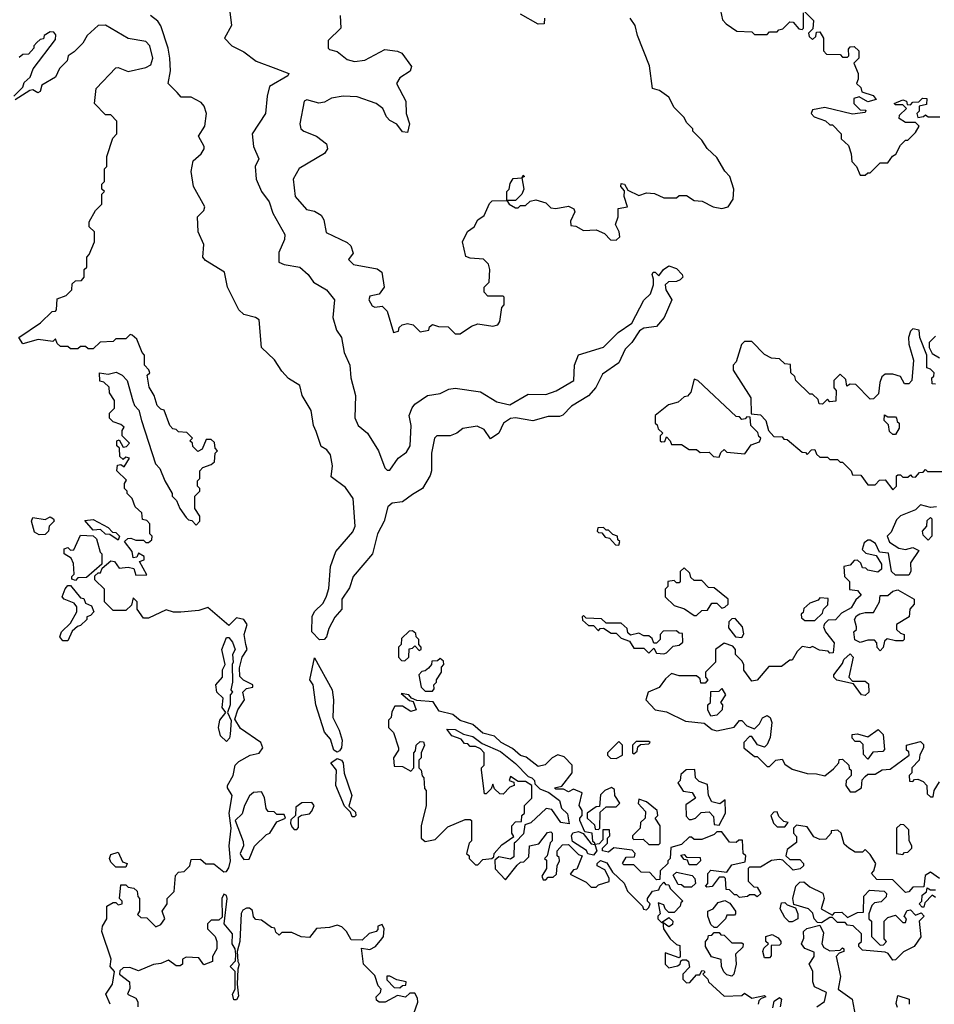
# Model space of a CAD drawing. Extents: x 2472589 to 2662339, y 701009 to 849030.
# Tile 368 of 406: x 2631533 to 2635170, y 746615 to 750528. Entities that reach past the tile are written whole.
import ezdxf

# ---------------------------------------------------------------- set-up
doc = ezdxf.new("R2010")
doc.units = 0

msp = doc.modelspace()

# ---------------------------------------------------------------- linework, layer by layer
at = {"layer": '0CON05XD'}
for points in [[(2632361.8, 750615), (2632375.7, 750505), (2632348, 750455), (2632376.2, 750425), (2632425, 750401.1), (2632473.6, 750363.6), (2632552, 750335), (2632603.3, 750315), (2632600, 750305), (2632526.8, 750263.2), (2632517.1, 750225), (2632511.2, 750155), (2632457.7, 750075), (2632463.1, 750025), (2632484.4, 749975), (2632469.5, 749945), (2632473.4, 749895), (2632494.6, 749845), (2632525.5, 749805), (2632539.5, 749759.5), (2632587.8, 749675), (2632586.7, 749655), (2632563.2, 749603.2), (2632564.2, 749565), (2632585, 749555.6), (2632647.5, 749545), (2632680.8, 749515), (2632701.9, 749485), (2632752.5, 749455), (2632785.5, 749415.5), (2632777.9, 749345), (2632793.2, 749295), (2632813.3, 749265), (2632823.3, 749205), (2632846.2, 749155), (2632849.6, 749105), (2632868.9, 749035), (2632866.3, 748946.3), (2632878.5, 748915), (2632915.5, 748885), (2632960.4, 748815), (2632985, 748747.5), (2632995, 748737.5), (2633005, 748737.5), (2633038, 748785), (2633071.1, 748808.9), (2633085.4, 748834.6), (2633089.7, 748915), (2633081.2, 748955), (2633093.9, 748986.1), (2633105, 749000), (2633155, 749034.3), (2633205, 749042.5), (2633240, 749060), (2633265, 749063.5), (2633365, 749049.4), (2633430.2, 749010.2), (2633482.3, 748997.7), (2633555, 749039.4), (2633625, 749038.6), (2633666.5, 749053.5), (2633736.2, 749095), (2633738.6, 749155), (2633755, 749196.7), (2633855, 749226.2), (2633913.3, 749285), (2633967.7, 749322.3), (2634015, 749413.3), (2634040.8, 749439.2), (2634053.3, 749475), (2634053, 749497), (2634047.5, 749515), (2634052.5, 749525), (2634060, 749525), (2634075, 749510), (2634092.5, 749535), (2634115, 749550), (2634145, 749540), (2634167.5, 749515), (2634170, 749505), (2634160, 749495), (2634145, 749487.5), (2634113, 749487), (2634100, 749475), (2634102.5, 749455), (2634126.2, 749415), (2634096.2, 749345), (2634065, 749309.2), (2634015, 749302.5), (2633998, 749292), (2633967.5, 749245), (2633940.6, 749219.4), (2633915.8, 749165), (2633850.9, 749119.1), (2633823.6, 749066.4), (2633795, 749032.9), (2633727.5, 748992.5), (2633693, 748957), (2633679.3, 748950.7), (2633635, 748951.4), (2633573.6, 748933.6), (2633505, 748946.2), (2633485, 748943.8), (2633457.5, 748925), (2633438.8, 748885), (2633405, 748862.5), (2633379.5, 748899.5), (2633352.3, 748912.3), (2633295, 748904.2), (2633272, 748885), (2633245, 748873.8), (2633192.5, 748875), (2633182.5, 748865), (2633170, 748805), (2633171.1, 748735), (2633165, 748716.2), (2633135, 748665.6), (2633095, 748640.6), (2633055, 748611.5), (2633013.6, 748606.4), (2632997.5, 748592.5), (2632982.5, 748535), (2632955.6, 748485), (2632935.7, 748405), (2632859.2, 748315), (2632845, 748270), (2632814.2, 748225.8), (2632814, 748185), (2632786, 748154), (2632761.8, 748108.2), (2632752.9, 748075), (2632743.3, 748065), (2632725, 748064.2), (2632694.2, 748095), (2632696.4, 748156.4), (2632705, 748176.7), (2632740, 748210), (2632752.8, 748237.2), (2632762.1, 748267.9), (2632768.5, 748355), (2632790, 748415), (2632857.5, 748492.5), (2632866.7, 748515), (2632858.5, 748625), (2632828.6, 748668.6), (2632772.1, 748712.1), (2632776.5, 748755), (2632768.5, 748798.5), (2632755, 748818.8), (2632732.5, 748832.5), (2632711.5, 748891.5), (2632701.1, 748915), (2632692.7, 748975), (2632656.9, 749035), (2632646.5, 749075), (2632602.1, 749102.1), (2632575, 749131.1), (2632546.1, 749176.1), (2632494.2, 749225), (2632485.6, 749335), (2632471.2, 749345), (2632425, 749356.2), (2632405, 749375.4), (2632360, 749465), (2632347.1, 749525), (2632271.8, 749571.8), (2632262, 749585), (2632265.4, 749635), (2632243.1, 749685), (2632240.6, 749745), (2632265, 749770), (2632269.4, 749785), (2632223.9, 749865), (2632214.4, 749924.4), (2632222.8, 749967.2), (2632255, 749995.7), (2632266.5, 750015), (2632266.5, 750025), (2632244, 750065), (2632269.1, 750105), (2632276.6, 750155), (2632266.4, 750185), (2632255, 750199.1), (2632215, 750220.5), (2632175, 750220), (2632158.8, 750238.8), (2632122.9, 750275), (2632132.5, 750325), (2632130, 750375), (2632123.7, 750415), (2632094, 750504), (2632083, 750523), (2632052.7, 750545)], [(2634320, 750565), (2634328.3, 750528.3), (2634341.7, 750511.7), (2634385, 750482.5), (2634445, 750480), (2634455, 750470), (2634505, 750470), (2634515, 750480), (2634545, 750480), (2634551.7, 750488.3), (2634568.3, 750491.7), (2634595, 750520), (2634608.3, 750518.3), (2634631.7, 750491.7), (2634645, 750490), (2634650, 750495), (2634650, 750555)], [(2632807.5, 750545), (2632810, 750495), (2632760, 750445), (2632760, 750415), (2632765, 750410), (2632795, 750402.5), (2632835, 750370), (2632865, 750362.5), (2632905, 750367.5), (2632985, 750410), (2633035, 750403.3), (2633052.5, 750395), (2633091.7, 750341.7), (2633086.4, 750323.6), (2633045, 750296.7), (2633032, 750275), (2633068, 750205), (2633070, 750155), (2633082.5, 750115), (2633075, 750080), (2633055, 750082.5), (2633033, 750113), (2633005, 750127.5), (2632991.7, 750141.7), (2632976.7, 750175), (2632950, 750195), (2632875, 750221.2), (2632820, 750225)], [(2633285, 749280), (2633329.3, 749310.7), (2633355, 749320), (2633415, 749310), (2633434, 749316), (2633441.7, 749328.3), (2633450, 749385), (2633460, 749395), (2633460, 749425), (2633455, 749430), (2633395, 749430), (2633380, 749445), (2633380, 749465), (2633400, 749485), (2633402.5, 749535), (2633397, 749557), (2633377, 749577), (2633325, 749580), (2633307, 749587), (2633293.3, 749645), (2633313.6, 749686.4), (2633340, 749705), (2633355, 749732.5), (2633380, 749750), (2633401.7, 749798.3), (2633411.7, 749808.3), (2633470, 749810), (2633470, 749845), (2633480, 749855), (2633483, 749877), (2633495, 749897.5), (2633530, 749900), (2633535, 749910), (2633540, 749905), (2633530, 749900), (2633537.5, 749855), (2633530, 749835), (2633505, 749810), (2633470, 749810), (2633480, 749795), (2633505, 749780), (2633515, 749780), (2633525, 749790), (2633545, 749790), (2633563, 749807), (2633585, 749812.5), (2633625, 749800), (2633645, 749780), (2633665, 749777.5), (2633715, 749787.5), (2633736.4, 749776.4), (2633740, 749765), (2633723, 749727), (2633725, 749710), (2633745, 749707.5), (2633775, 749690), (2633825, 749692.5), (2633858.3, 749678.3), (2633883, 749653), (2633905, 749652.5), (2633920, 749665), (2633917.5, 749685), (2633902.5, 749715), (2633912.5, 749745), (2633912.5, 749777.5), (2633950, 749785), (2633936.2, 749825), (2633937.5, 749847.5), (2633923.8, 749865), (2633925, 749876.7), (2633937.5, 749875), (2633951.2, 749851.2), (2633995, 749830), (2634025, 749840), (2634057, 749837), (2634095, 749820), (2634145, 749820), (2634155, 749830), (2634185, 749830), (2634215, 749810), (2634247, 749807), (2634290, 749785), (2634325, 749777.5), (2634350, 749785), (2634370, 749815), (2634372.5, 749855), (2634356.7, 749905), (2634336.4, 749926.4), (2634305, 749980), (2634267, 750017), (2634245, 750050), (2634210, 750085), (2634210, 750095), (2634185, 750120), (2634175, 750140), (2634135, 750180), (2634115, 750220), (2634077, 750247), (2634050, 750255), (2634037.5, 750345), (2633990, 750465), (2633980, 750505), (2633960, 750535)], [(2633620, 750535), (2633618.3, 750511.7), (2633595, 750510), (2633525, 750550)], [(2634655, 750560), (2634690, 750525), (2634687.5, 750492.5), (2634670, 750475), (2634671.7, 750461.7), (2634685, 750450), (2634698.3, 750461.7), (2634701.7, 750478.3), (2634715, 750480), (2634730, 750455), (2634730, 750405), (2634741.7, 750391.7), (2634795, 750390), (2634805, 750380), (2634825, 750380), (2634830, 750385), (2634828.3, 750411.7), (2634835, 750420), (2634851.7, 750421.7), (2634870, 750405), (2634870, 750375), (2634850, 750355), (2634867.5, 750315), (2634867.5, 750292.5), (2634860, 750275), (2634878.3, 750258.3), (2634881.7, 750241.7), (2634927, 750227), (2634938.3, 750211.7), (2634905, 750202.5), (2634871.7, 750221.7), (2634850, 750215), (2634850, 750195), (2634875, 750170), (2634898.3, 750168.3), (2634895, 750160), (2634845, 750152.5), (2634735, 750180), (2634685, 750170), (2634680, 750155), (2634691.7, 750141.7), (2634737, 750127), (2634755, 750110), (2634765, 750110), (2634800, 750075), (2634800, 750055), (2634828.3, 750028.3), (2634840, 749995), (2634842.5, 749965), (2634860, 749945), (2634875, 749910), (2634895, 749910), (2634905, 749920), (2634915, 749920), (2634955, 749960), (2634985, 749960), (2635003.6, 749986.4), (2635016.7, 749993.3), (2635035, 750030), (2635055, 750050), (2635065, 750050), (2635095, 750080), (2635110, 750105), (2635095, 750120), (2635055, 750120), (2635030, 750135), (2635031.7, 750148.3), (2635060, 750175), (2635045, 750190), (2635015, 750190), (2635010, 750195), (2635045, 750210), (2635060, 750205), (2635061.7, 750191.7), (2635075, 750190), (2635085, 750200), (2635108.3, 750201.7), (2635123, 750217), (2635140, 750215), (2635138.3, 750191.7), (2635110, 750185), (2635110, 750165), (2635100, 750155), (2635105, 750140), (2635127, 750143), (2635135, 750150), (2635145, 750142.5), (2635191.7, 750141.7)], [(2631892.9, 746615), (2631876.2, 746655), (2631902.5, 746695), (2631910, 746745), (2631892.5, 746765), (2631897.5, 746795), (2631860, 746905), (2631862.5, 746925), (2631880, 746955), (2631880, 747005), (2631905, 747020), (2631915, 747020), (2631925, 747010), (2631940, 747015), (2631940, 747025), (2631930, 747035), (2631935, 747090), (2631955, 747090), (2631965, 747080), (2631987, 747077), (2632000, 747065), (2632003, 747043), (2632010, 747035), (2632010, 746985), (2632001.7, 746971.7), (2632015, 746960), (2632038.3, 746958.3), (2632075, 746922.5), (2632095, 746932.5), (2632110, 746955), (2632100, 746985), (2632120, 747015), (2632120, 747035), (2632147, 747063), (2632153, 747127), (2632165, 747140), (2632187, 747143), (2632210, 747165), (2632215, 747190), (2632251.7, 747191.7), (2632273, 747173), (2632305, 747173.3), (2632345, 747141.2), (2632355, 747142.5), (2632365, 747157.5), (2632370.8, 747185), (2632366.2, 747245), (2632373.8, 747315), (2632366.7, 747375), (2632377.5, 747445), (2632360, 747475), (2632360, 747485), (2632382.5, 747525), (2632390, 747565), (2632405, 747580), (2632450, 747605), (2632485, 747613.3), (2632500, 747635), (2632492.5, 747655), (2632410.7, 747710.7), (2632388.3, 747748.3), (2632400, 747785), (2632427.5, 747825), (2632420, 747855), (2632435, 747870), (2632460, 747875), (2632460, 747885), (2632423, 747903), (2632408.3, 747918.3), (2632407, 747953), (2632417.5, 747995), (2632437.5, 748025), (2632432.5, 748045), (2632426, 748085), (2632438, 748125), (2632425, 748143.8), (2632395, 748151.2), (2632365, 748120), (2632281.7, 748191.7), (2632245, 748180), (2632173.6, 748173.6), (2632145, 748173.3), (2632115, 748182.5), (2632045, 748150), (2632025, 748150), (2632000, 748185), (2632000, 748215), (2631985, 748230), (2631978.3, 748201.7), (2631955, 748180), (2631905, 748180), (2631870, 748215), (2631870, 748265), (2631831.7, 748301.7), (2631831.7, 748318.3), (2631845, 748330), (2631855, 748330), (2631861.7, 748348.3), (2631895, 748377.5), (2631910, 748375), (2631928.3, 748348.3), (2631965, 748352.5), (2631987, 748347), (2631995, 748320), (2632038.3, 748321.7), (2632010, 748375), (2632028.3, 748381.7), (2632027.5, 748395), (2632005, 748407.5), (2631998.3, 748391.7), (2631985, 748390), (2631980, 748415), (2631950, 748455), (2631963, 748467), (2631975, 748467.5), (2631995, 748460), (2632025, 748460), (2632035, 748450), (2632045, 748450), (2632058.3, 748461.7), (2632060, 748475), (2632050, 748485), (2632050, 748525), (2632038.3, 748538.3), (2632021.7, 748541.7), (2632018.3, 748568.3), (2631991.7, 748591.7), (2631980, 748625), (2631960, 748645), (2631960, 748655), (2631950, 748665), (2631950, 748685), (2631958.3, 748698.3), (2631920, 748735), (2631921.7, 748758.3), (2631935, 748760), (2631948.3, 748751.7), (2631970, 748785), (2631955, 748790), (2631945, 748780), (2631931.7, 748791.7), (2631930, 748825), (2631920, 748835), (2631920, 748855), (2631928.3, 748858.3), (2631945, 748830), (2631958.3, 748831.7), (2631970, 748845), (2631940, 748875), (2631940, 748895), (2631948.3, 748908.3), (2631935, 748920), (2631905, 748930), (2631890, 748945), (2631890, 748965), (2631910, 748985), (2631910, 749015), (2631890, 749045), (2631888.3, 749068.3), (2631868.3, 749088.3), (2631851.7, 749091.7), (2631850, 749125), (2631885, 749120), (2631917, 749127), (2631940, 749115), (2631960, 749095), (2631983, 749013), (2631990, 748995), (2632007, 748977), (2632017.5, 748935), (2632073, 748763), (2632090, 748745), (2632110, 748695), (2632140, 748645), (2632140, 748635), (2632157, 748617), (2632170, 748585), (2632195, 748550), (2632205, 748540), (2632218.3, 748538.3), (2632235, 748520), (2632250, 748535), (2632250, 748555), (2632230, 748585), (2632230, 748635), (2632250, 748655), (2632250, 748665), (2632240, 748675), (2632240, 748695), (2632250, 748705), (2632250, 748735), (2632261.7, 748748.3), (2632295, 748760), (2632308.3, 748771.7), (2632310, 748805), (2632320, 748815), (2632310, 748825), (2632308.3, 748848.3), (2632295, 748860), (2632275, 748860), (2632258.3, 748821.7), (2632241.7, 748811.7), (2632221.7, 748831.7), (2632220, 748845), (2632210, 748855), (2632220, 748865), (2632198.3, 748888.3), (2632165, 748890), (2632155, 748900), (2632141.7, 748901.7), (2632130, 748915), (2632107, 748977), (2632095, 748980), (2632080, 748995), (2632067.5, 749035), (2632048.3, 749068.3), (2632040, 749115), (2632050, 749125), (2632047, 749137), (2632030, 749155), (2632030, 749195), (2632020, 749205), (2631998.3, 749258.3), (2631980, 749275), (2631973, 749277), (2631955, 749260), (2631915, 749260), (2631905, 749250), (2631853, 749247), (2631825, 749220), (2631805, 749220), (2631795, 749230), (2631775, 749230), (2631765, 749220), (2631735, 749220), (2631725, 749230), (2631695, 749230), (2631681.7, 749241.7), (2631675, 749260), (2631665, 749250), (2631607, 749257), (2631545, 749240), (2631530, 749265), (2631616.4, 749323.6), (2631661.7, 749368.3), (2631675, 749370), (2631680, 749375), (2631681.7, 749418.3), (2631718.3, 749431.7), (2631740, 749455), (2631741.7, 749478.3), (2631755, 749490), (2631778.3, 749491.7), (2631790, 749505), (2631790, 749535), (2631800, 749545), (2631800, 749585), (2631810, 749595), (2631830, 749645), (2631830, 749685), (2631810, 749705), (2631810, 749725), (2631835, 749770), (2631860, 749795), (2631860, 749835), (2631870, 749845), (2631860, 749855), (2631860, 749875), (2631870, 749885), (2631870, 749935), (2631880, 749945), (2631880, 749985), (2631903, 750057), (2631920, 750075), (2631920, 750125), (2631895, 750150), (2631875, 750150), (2631830, 750195), (2631837.5, 750255), (2631915, 750337.5), (2631925, 750338.8), (2631965, 750322.9), (2632035, 750338.6), (2632055, 750348.8), (2632062.9, 750375), (2632050, 750425), (2632035, 750441.2), (2631964.1, 750454.1), (2631875, 750506.7), (2631845, 750505.8), (2631801.2, 750465), (2631784.4, 750435.6), (2631749.7, 750400.3), (2631726, 750385), (2631722, 750365), (2631691.2, 750335), (2631675, 750300), (2631621.7, 750268.3), (2631615, 750242.5), (2631605, 750237.5), (2631585, 750250), (2631573, 750247), (2631515, 750210)], [(2631510, 750225), (2631545, 750260), (2631550.7, 750279.3), (2631575, 750300), (2631586.4, 750333.6), (2631675, 750450), (2631677.5, 750467.5), (2631668.3, 750478.3), (2631655, 750480), (2631630, 750465), (2631628.3, 750451.7), (2631615, 750450), (2631601.7, 750438.3), (2631590, 750425), (2631590, 750415), (2631568.3, 750391.7), (2631545, 750390), (2631531.7, 750378.3)], [(2632820, 750225), (2632773, 750217), (2632745, 750200), (2632723, 750197), (2632675, 750210), (2632663.8, 750205), (2632646.7, 750115), (2632651.2, 750095), (2632662.5, 750085), (2632713.3, 750065), (2632752.5, 750035), (2632756.7, 750015), (2632745, 749996.7), (2632645, 749937.5), (2632620, 749895), (2632628.8, 749825), (2632673.9, 749773.9), (2632705, 749767.5), (2632731.7, 749751.7), (2632742.3, 749732.3), (2632752.3, 749682.3), (2632835, 749643.3), (2632849.5, 749629.5), (2632859.3, 749600.7), (2632840, 749575), (2632860, 749555), (2632955, 749538), (2632973.8, 749525), (2632982.5, 749465), (2632963, 749437), (2632925, 749430), (2632920.8, 749415), (2632935, 749391.2), (2632945, 749386.2), (2632975, 749390), (2632995, 749370), (2633020, 749285), (2633039.3, 749290.7), (2633042.5, 749305), (2633053.8, 749316.2), (2633075, 749321.2), (2633097.5, 749315), (2633125, 749287.5), (2633160, 749295), (2633163, 749307), (2633175, 749317.5), (2633198.3, 749308.3), (2633237, 749307), (2633265, 749280), (2633285, 749280)], [(2635175, 749080), (2635161.7, 749081.7), (2635160, 749105), (2635168.3, 749111.7), (2635170, 749125), (2635155, 749140), (2635140, 749145), (2635140, 749195), (2635112.5, 749265), (2635110, 749295), (2635085, 749300), (2635075, 749290), (2635067.5, 749265), (2635068.3, 749238.3), (2635087.5, 749175), (2635080, 749095), (2635068.3, 749081.7), (2635051.7, 749081.7), (2635035, 749110), (2635005, 749120), (2634975, 749120), (2634961.7, 749108.3), (2634953, 749087), (2634948.3, 749041.7), (2634928.3, 749021.7), (2634915, 749020), (2634858.3, 749078.3), (2634835, 749080), (2634821.7, 749071.7), (2634818.3, 749098.3), (2634795, 749120), (2634770, 749095), (2634770, 749065), (2634780, 749055), (2634778.3, 749011.7), (2634755, 749010), (2634745, 749020), (2634725, 749000), (2634711.7, 749001.7), (2634708.3, 749018.3), (2634685, 749040), (2634675, 749040), (2634620, 749095), (2634615, 749110), (2634600, 749125), (2634598.3, 749158.3), (2634575, 749160), (2634555, 749180), (2634523, 749183), (2634495, 749197.5), (2634445, 749250), (2634415, 749250), (2634403, 749237), (2634381.7, 749168.3), (2634370, 749155), (2634370, 749135), (2634440, 749025), (2634441.7, 748961.7), (2634478.3, 748958.3), (2634500, 748935), (2634510, 748895), (2634531.7, 748871.7), (2634565, 748870), (2634571.7, 748861.7), (2634585, 748860), (2634645, 748810), (2634658.3, 748808.3), (2634665, 748800), (2634681.7, 748818.3), (2634695, 748820), (2634701.7, 748801.7), (2634715, 748790), (2634745, 748790), (2634755, 748780), (2634785, 748780), (2634795, 748770), (2634805, 748770), (2634840, 748735), (2634845, 748720), (2634878.3, 748718.3), (2634905, 748680), (2634935, 748680), (2634951.7, 748698.3), (2634975, 748700), (2635005, 748660), (2635020, 748675), (2635020, 748715), (2635025, 748720), (2635035, 748720), (2635045, 748710), (2635065, 748710), (2635075, 748720), (2635081.7, 748711.7), (2635095, 748710), (2635111.7, 748728.3), (2635125, 748730), (2635135, 748740), (2635142.5, 748732.5), (2635205, 748732.5)], [(2635175, 749270), (2635150, 749245), (2635150, 749225), (2635161.7, 749201.7), (2635190, 749185)], [(2634315, 748790), (2634321.7, 748808.3), (2634335, 748820), (2634345, 748810), (2634417, 748803), (2634441.7, 748838.3), (2634475, 748850), (2634480, 748865), (2634471.7, 748871.7), (2634468.3, 748888.3), (2634440, 748915), (2634438.3, 748948.3), (2634425, 748950), (2634418.3, 748941.7), (2634405, 748940), (2634395, 748950), (2634381.7, 748951.7), (2634230, 749095), (2634215, 749100), (2634201.7, 749048.3), (2634188.3, 749031.7), (2634175, 749030), (2634151.7, 749008.3), (2634113, 748997), (2634060, 748955), (2634060, 748925), (2634068.3, 748918.3), (2634071.7, 748901.7), (2634090, 748885), (2634080, 748875), (2634080, 748855), (2634085, 748850), (2634098.3, 748851.7), (2634105, 748870), (2634120, 748855), (2634125, 748840), (2634165, 748840), (2634195, 748820), (2634225, 748820), (2634238.3, 748808.3), (2634275, 748810), (2634291.7, 748791.7), (2634315, 748790)], [(2635015, 748880), (2635005, 748880), (2634991.7, 748891.7), (2634988.3, 748918.3), (2634970, 748935), (2634971.7, 748958.3), (2634985, 748950), (2635015, 748950), (2635020, 748945), (2635021.7, 748931.7), (2635030, 748925), (2635030, 748905), (2635015, 748880)], [(2635178.3, 748591.7), (2635155, 748590), (2635115, 748600), (2635095, 748580), (2635035, 748556.7), (2635019.3, 748540.7), (2634998.3, 748491.7), (2634982.5, 748475), (2634991.7, 748451.7), (2635028.3, 748428.3), (2635055, 748422.5), (2635085, 748430), (2635108.3, 748418.3), (2635075, 748370), (2635076.7, 748335), (2635069.3, 748320.7), (2635015, 748320), (2635000, 748335), (2634988.3, 748408.3), (2634951.7, 748411.7), (2634936.4, 748446.4), (2634915, 748460), (2634905, 748460), (2634890.7, 748449.3), (2634882.5, 748422.5), (2634898.3, 748408.3), (2634938.3, 748398.3), (2634960, 748365), (2634960, 748345), (2634945, 748332.5), (2634905, 748340), (2634898.3, 748348.3), (2634885, 748350), (2634878.3, 748368.3), (2634865, 748380), (2634851.7, 748378.3), (2634835, 748360), (2634810, 748355), (2634812.5, 748315), (2634832.5, 748295), (2634833.3, 748263.3), (2634865, 748260), (2634879.3, 748240.7), (2634858, 748222), (2634839.3, 748190.7), (2634800.7, 748169.3), (2634777, 748143), (2634748.3, 748141.7), (2634733, 748127), (2634730, 748115), (2634736.7, 748095), (2634771.7, 748051.7), (2634768.3, 748011.7), (2634755, 748010), (2634748.3, 748018.3)], [(2631610.7, 748480.7), (2631591.7, 748491.7), (2631580, 748535), (2631585, 748550), (2631635, 748542.5), (2631655, 748552.5), (2631667.5, 748545), (2631670, 748535), (2631650, 748515), (2631647.5, 748495), (2631635, 748482.5), (2631610.7, 748480.7)], [(2631925, 748460), (2631891.7, 748481.7), (2631875, 748483.3), (2631855, 748502.5), (2631825, 748500), (2631791.7, 748538.3), (2631825, 748542.5), (2631885, 748510), (2631901.7, 748491.7), (2631915, 748490), (2631930, 748475), (2631925, 748460)], [(2635145, 748460), (2635125, 748480), (2635122.5, 748495), (2635140, 748515), (2635141.7, 748538.3), (2635155, 748550), (2635160, 748545), (2635160, 748475), (2635145, 748460)], [(2633915, 748440), (2633920, 748455), (2633911.7, 748461.7), (2633910, 748475), (2633891.7, 748481.7), (2633875, 748500), (2633865, 748500), (2633855, 748510), (2633831.7, 748508.3), (2633830, 748495), (2633835, 748490), (2633848.3, 748488.3), (2633861.7, 748471.7), (2633878.3, 748468.3), (2633901.7, 748441.7), (2633915, 748440)], [(2631755, 748300), (2631740, 748305), (2631740, 748315), (2631750, 748325), (2631747, 748367), (2631738.3, 748388.3), (2631710, 748405), (2631710, 748425), (2631725, 748430), (2631735, 748420), (2631748.3, 748421.7), (2631775, 748480), (2631825, 748476.7), (2631838.8, 748465), (2631852.5, 748412.5), (2631860, 748405), (2631860, 748365), (2631798.3, 748311.7), (2631765, 748310), (2631755, 748300)], [(2634225, 748160), (2634245, 748180), (2634268.3, 748181.7), (2634285, 748210), (2634305, 748210), (2634325, 748190), (2634337, 748193), (2634350, 748205), (2634350, 748225), (2634295, 748270), (2634271.7, 748271.7), (2634245, 748300), (2634215, 748300), (2634201.7, 748311.7), (2634198.3, 748328.3), (2634175, 748350), (2634160, 748335), (2634160, 748295), (2634155, 748290), (2634145, 748290), (2634135, 748300), (2634110, 748295), (2634110, 748275), (2634100, 748265), (2634100, 748235), (2634135, 748200), (2634177, 748187), (2634215, 748160), (2634225, 748160)], [(2631725, 748060), (2631705, 748060), (2631692.5, 748075), (2631700, 748095), (2631735, 748130), (2631760, 748175), (2631760, 748195), (2631749.3, 748209.3), (2631710, 748225), (2631702.5, 748235), (2631713.8, 748266.2), (2631725, 748280), (2631735, 748280), (2631775, 748230), (2631788.3, 748228.3), (2631795, 748210), (2631819.3, 748199.3), (2631827.5, 748175), (2631815, 748160), (2631800, 748155), (2631800, 748145), (2631775, 748120), (2631763, 748117), (2631741.7, 748098.3), (2631725, 748060)], [(2634955, 748020), (2634943, 748033), (2634941.7, 748051.7), (2634931.7, 748061.7), (2634905, 748062.5), (2634875, 748052.5), (2634853.6, 748063.6), (2634850, 748095), (2634860, 748105), (2634860, 748115), (2634852.5, 748145), (2634860.7, 748159.3), (2634873.6, 748166.4), (2634895, 748172.5), (2634928.3, 748171.7), (2634952.5, 748215), (2634955, 748240), (2634985, 748240), (2635005, 748257.5), (2635025, 748262.5), (2635090, 748225), (2635090, 748205), (2635072.5, 748185), (2635070, 748155), (2635020, 748125), (2635020, 748105), (2635035, 748090), (2635050, 748085), (2635050, 748065), (2635045, 748060), (2635015, 748060), (2634983, 748067), (2634971.7, 748058.3), (2634967, 748033), (2634955, 748020)], [(2634695, 748140), (2634725, 748170), (2634730, 748185), (2634747, 748203), (2634748.3, 748228.3), (2634715, 748230), (2634708.3, 748221.7), (2634675, 748210), (2634651.7, 748188.3), (2634648.3, 748171.7), (2634640, 748165), (2634641.7, 748151.7), (2634655, 748140), (2634695, 748140)], [(2634095, 748007.5), (2634105, 748012.5), (2634131.7, 748038.3), (2634155, 748042.5), (2634170, 748055), (2634168.3, 748088.3), (2634155, 748090), (2634145, 748100), (2634091.7, 748098.3), (2634080, 748085), (2634080, 748065), (2634065, 748050), (2634055, 748050), (2634048.3, 748068.3), (2634035, 748080), (2634015, 748080), (2633995, 748090), (2633961.7, 748081.7), (2633951.7, 748091.7), (2633948.3, 748108.3), (2633925, 748130), (2633865, 748130), (2633847, 748147), (2633785, 748150), (2633775, 748160), (2633770, 748155), (2633771.7, 748141.7), (2633795, 748120), (2633815, 748120), (2633835, 748100), (2633841.7, 748108.3), (2633855, 748110), (2633885, 748090), (2633905, 748090), (2633925, 748070), (2633958.3, 748058.3), (2633975, 748030), (2634015, 748030), (2634035, 748010), (2634055, 748030), (2634065, 748010), (2634095, 748007.5)], [(2634405, 748072.5), (2634413, 748087), (2634407.5, 748115), (2634378.3, 748148.3), (2634365, 748147.5), (2634352.5, 748135), (2634351.7, 748111.7), (2634380, 748075), (2634405, 748072.5)], [(2633065, 747980), (2633080, 747995), (2633081.7, 748028.3), (2633095, 748030), (2633105, 748040), (2633121.7, 748021.7), (2633130, 748025), (2633130, 748035), (2633120, 748045), (2633120, 748065), (2633110, 748075), (2633108.3, 748088.3), (2633095, 748100), (2633081.7, 748098.3), (2633051.7, 748068.3), (2633050, 748045), (2633040, 748035), (2633040, 747995), (2633051.7, 747981.7), (2633065, 747980)], [(2632355, 747660), (2632332.3, 747682.3), (2632323.8, 747715), (2632329.2, 747745), (2632352.5, 747775), (2632338.8, 747795), (2632341.7, 747831.7), (2632317.5, 747855), (2632312.5, 747885), (2632340, 747915), (2632340, 747945), (2632350, 747965), (2632337.5, 748025), (2632355, 748072.5), (2632365, 748072.5), (2632380, 748055), (2632390, 748025), (2632380, 748005), (2632382.5, 747975), (2632377.5, 747965), (2632380, 747895), (2632372.5, 747865), (2632380, 747855), (2632370, 747845), (2632370, 747805), (2632360, 747775), (2632373.6, 747743.6), (2632370.7, 747689.3), (2632367, 747673), (2632355, 747660)], [(2634748.3, 748018.3), (2634713, 748023), (2634685, 748037.5), (2634675, 748032.5), (2634645, 748037.5), (2634625, 748017.5), (2634605, 747982.5), (2634595, 747982.5), (2634561.7, 747958.3), (2634511.7, 747958.3), (2634465, 747903.8), (2634445, 747900), (2634413, 747943), (2634412.5, 747965), (2634405, 747980), (2634380, 748005), (2634380, 748025), (2634368.3, 748038.3), (2634335, 748050), (2634300, 748025), (2634300, 747975), (2634260, 747935), (2634260, 747915), (2634270, 747905), (2634258.3, 747891.7), (2634241.7, 747891.7), (2634238.3, 747908.3), (2634225, 747920), (2634155, 747920), (2634125, 747930), (2634100.7, 747909.3), (2634076.4, 747873.6), (2634032.5, 747855), (2634022.5, 747825), (2634060, 747785), (2634105, 747777.5), (2634180.7, 747740.7), (2634255, 747732.5), (2634287.1, 747707.1), (2634305, 747701.9), (2634373.6, 747716.4), (2634395, 747742.5), (2634405, 747742.5), (2634425, 747722.5), (2634455, 747710), (2634475, 747730), (2634487, 747753), (2634505, 747762.5), (2634517.5, 747755), (2634523.3, 747735), (2634516.7, 747675), (2634505, 747647.5), (2634495, 747637.5), (2634466.4, 747646.4), (2634445, 747680), (2634435, 747680), (2634412.5, 747655), (2634412.5, 747635), (2634455, 747600), (2634465, 747600), (2634505, 747560), (2634515, 747560), (2634540, 747585), (2634565, 747590), (2634575, 747570), (2634605, 747550), (2634665, 747532.5), (2634701.7, 747531.7), (2634735, 747522.5), (2634769.3, 747550.7), (2634790, 747575), (2634791.7, 747588.3), (2634805, 747590), (2634830, 747565), (2634831.7, 747551.7), (2634840, 747545), (2634840, 747525), (2634820, 747505), (2634817.5, 747485), (2634835, 747460), (2634855, 747460), (2634880, 747475), (2634883, 747507), (2634895, 747520), (2634905, 747530), (2634935, 747530), (2634963, 747547), (2634995, 747550), (2635070, 747605), (2635068.3, 747618.3), (2635060, 747625), (2635060, 747645), (2635115, 747660), (2635127, 747647), (2635127.5, 747635), (2635113, 747607), (2635110, 747585), (2635080, 747555), (2635080, 747535), (2635070, 747525), (2635071.7, 747501.7), (2635085, 747500), (2635091.7, 747508.3), (2635105, 747510), (2635125, 747500), (2635140, 747485), (2635141.7, 747451.7), (2635155, 747440), (2635165, 747440), (2635170, 747465), (2635190.7, 747499.3)], [(2632795, 747617.5), (2632782.5, 747625), (2632769.5, 747669.5), (2632745, 747696.7), (2632711.2, 747805), (2632700, 747885), (2632686.2, 747905), (2632705, 747992.5), (2632775.6, 747865), (2632780.8, 747825), (2632778, 747755), (2632804, 747705), (2632815.8, 747665), (2632813.3, 747635), (2632805, 747622.5), (2632795, 747617.5)], [(2633175, 747860), (2633181.7, 747868.3), (2633180, 747885), (2633190, 747895), (2633190, 747905), (2633210, 747935), (2633210, 747955), (2633220, 747965), (2633218.3, 747978.3), (2633205, 747990), (2633195, 747980), (2633171.7, 747978.3), (2633170, 747965), (2633158.3, 747951.7), (2633145, 747940), (2633131.7, 747938.3), (2633120, 747925), (2633130, 747875), (2633145, 747860), (2633175, 747860)], [(2634895, 747842.5), (2634880, 747845), (2634848.3, 747888.3), (2634783, 747903), (2634770, 747915), (2634770, 747925), (2634805, 747970), (2634810, 747985), (2634835, 748007.5), (2634847.5, 747995), (2634830, 747915), (2634845, 747900), (2634895, 747900), (2634908.3, 747888.3), (2634910, 747855), (2634895, 747842.5)], [(2634280.7, 747760.7), (2634270, 747785), (2634270, 747805), (2634280, 747815), (2634281.7, 747858.3), (2634315, 747860), (2634325, 747870), (2634340, 747845), (2634320, 747815), (2634327.5, 747805), (2634326.7, 747785), (2634305, 747763.8), (2634280.7, 747760.7)], [(2635190, 747115), (2635155, 747140), (2635133, 747127), (2635128.3, 747081.7), (2635085, 747080), (2635068.3, 747061.7), (2635055, 747060), (2635005, 747110), (2634941.7, 747111.7), (2634920, 747135), (2634930, 747145), (2634937.5, 747175), (2634915, 747210), (2634895, 747230), (2634885, 747220), (2634855, 747220), (2634830, 747235), (2634811.7, 747251.7), (2634800, 747295), (2634787, 747307), (2634760, 747305), (2634760, 747295), (2634738.3, 747271.7), (2634715, 747270), (2634690.7, 747280.7), (2634665, 747320), (2634622.5, 747327.5), (2634610, 747315), (2634610, 747295), (2634621.7, 747281.7), (2634621.7, 747258.3), (2634585, 747230), (2634580, 747205), (2634595, 747190), (2634635, 747190), (2634650, 747175), (2634650, 747165), (2634637, 747153), (2634608.3, 747148.3), (2634568.3, 747188.3), (2634555, 747190), (2634523, 747187), (2634479.3, 747160.7), (2634435, 747160), (2634430, 747155), (2634430, 747105), (2634451.7, 747081.7), (2634465, 747080), (2634480, 747055), (2634465, 747042.5), (2634455, 747050), (2634435, 747050), (2634427, 747043), (2634395, 747040), (2634385, 747050), (2634375, 747050), (2634355, 747070), (2634341.7, 747071.7), (2634340, 747115), (2634335, 747120), (2634315, 747120), (2634287, 747083), (2634265, 747080), (2634260, 747085), (2634270, 747095), (2634270, 747135), (2634281.7, 747148.3), (2634345, 747140), (2634365, 747170), (2634418.3, 747181.7), (2634420, 747205), (2634410, 747215), (2634407, 747267), (2634393, 747267), (2634381.7, 747258.3), (2634355, 747260), (2634325, 747300), (2634305, 747300), (2634295, 747290), (2634245, 747270), (2634215, 747270), (2634205, 747280), (2634195, 747280), (2634165, 747250), (2634121.7, 747238.3), (2634120, 747195), (2634110, 747185), (2634110, 747175), (2634080, 747145), (2634078.3, 747111.7), (2634065, 747110), (2634038.3, 747138.3), (2634005, 747140), (2633975, 747170), (2633935, 747170), (2633930, 747175), (2633945, 747200), (2633978.3, 747201.7), (2633980, 747215), (2633968.3, 747228.3), (2633895, 747237.5), (2633875, 747220), (2633850, 747225), (2633850, 747235), (2633870, 747255), (2633870, 747275), (2633880, 747285), (2633878.3, 747308.3), (2633851.7, 747308.3), (2633851.7, 747268.3), (2633837, 747253), (2633820, 747250), (2633827.5, 747225), (2633815, 747207.5), (2633792.5, 747212.5), (2633786.4, 747226.4), (2633731.7, 747261.7), (2633727.5, 747285), (2633733, 747297), (2633755, 747302.5), (2633773.3, 747293.3), (2633805, 747252.5), (2633820, 747250), (2633820, 747255), (2633812.5, 747262.5), (2633810, 747295), (2633780, 747300), (2633760, 747345), (2633760, 747355), (2633770, 747365), (2633770, 747385), (2633757.5, 747405), (2633770, 747455), (2633735, 747470), (2633715, 747460), (2633695, 747470), (2633665, 747470), (2633660, 747475), (2633688.3, 747481.7), (2633730, 747535), (2633730, 747565), (2633698.3, 747598.3), (2633673.6, 747606.4), (2633650, 747595), (2633622.5, 747567.5), (2633595, 747560), (2633547.5, 747597.5), (2633524, 747604), (2633492.3, 747632.3), (2633447.5, 747655), (2633420.7, 747680.7), (2633375, 747693.3), (2633335, 747726.7), (2633285, 747743.3), (2633255, 747767.5), (2633200.8, 747780.8), (2633177, 747817), (2633112.5, 747822.5), (2633091.7, 747831.7), (2633080, 747845), (2633050, 747850), (2633083, 747823), (2633098.3, 747818.3), (2633110, 747785), (2633088.3, 747778.3), (2633055, 747800), (2633025, 747800), (2633013, 747777), (2633010, 747755), (2633000, 747745), (2633000, 747715), (2633020, 747695), (2633040, 747635), (2633040, 747625), (2633020, 747595), (2633021.7, 747561.7), (2633055, 747560), (2633088.3, 747541.7), (2633100, 747555), (2633100, 747615), (2633107, 747623), (2633110, 747645), (2633125, 747660), (2633138.3, 747658.3), (2633142.5, 747645), (2633130, 747615), (2633130, 747595), (2633120, 747585), (2633120, 747555), (2633130, 747545), (2633133, 747523), (2633140, 747515), (2633143, 747473), (2633150, 747465), (2633150, 747405), (2633130, 747325), (2633130, 747275), (2633145, 747262.5), (2633185, 747270), (2633235, 747320), (2633305, 747350), (2633325, 747350), (2633330, 747345), (2633330, 747265), (2633320, 747255), (2633310, 747215), (2633320, 747205), (2633320, 747195), (2633345, 747170), (2633355, 747170), (2633375, 747190), (2633410, 747195), (2633418.3, 747201.7), (2633420, 747215), (2633450.7, 747249.3), (2633498.3, 747281.7), (2633490, 747295), (2633490, 747325), (2633505, 747340), (2633528.3, 747341.7), (2633530, 747365), (2633540, 747375), (2633540, 747405), (2633570, 747435), (2633570, 747485), (2633545, 747500), (2633515, 747500), (2633485, 747520), (2633480, 747505), (2633498.3, 747498.3), (2633500, 747485), (2633481.7, 747478.3), (2633455, 747450), (2633441.7, 747451.7), (2633421.7, 747471.7), (2633415, 747490), (2633408.3, 747471.7), (2633388.3, 747451.7), (2633381.7, 747451.7), (2633370, 747545), (2633370, 747555), (2633380, 747565), (2633380, 747615), (2633365, 747630), (2633345, 747640), (2633325, 747640), (2633315, 747650), (2633301.7, 747651.7), (2633288.3, 747668.3), (2633251.7, 747681.7), (2633231.7, 747708.3), (2633265, 747707.5), (2633298.3, 747688.3), (2633335, 747680), (2633371.7, 747651.7), (2633445, 747620), (2633505, 747572.5), (2633555, 747520), (2633570, 747515), (2633580, 747505), (2633581.7, 747491.7), (2633601.7, 747471.7), (2633637, 747457), (2633680, 747425), (2633687.5, 747395), (2633711.7, 747371.7), (2633718.3, 747331.7), (2633685, 747337.5), (2633649.6, 747389.5), (2633626.7, 747393.3), (2633565, 747336.7), (2633541.7, 747328.3), (2633537, 747293), (2633505, 747260)], [(2634905, 747590), (2634888.3, 747608.3), (2634887, 747647), (2634875, 747660), (2634855, 747660), (2634843, 747673), (2634843, 747687), (2634865, 747690), (2634905, 747677.5), (2634947, 747707), (2634967, 747687), (2634971.7, 747628.3), (2634965, 747620), (2634925, 747617.5), (2634905, 747590)], [(2633905, 747592.5), (2633930, 747605), (2633930, 747645), (2633915, 747660), (2633870, 747615), (2633870, 747605), (2633883, 747593), (2633905, 747592.5)], [(2633975, 747610), (2633988.3, 747621.7), (2633991.7, 747638.3), (2634001.7, 747648.3), (2634035, 747650), (2634040, 747655), (2634035, 747660), (2633985, 747660), (2633970, 747645), (2633970, 747615), (2633975, 747610)], [(2632865, 747360), (2632855, 747360), (2632848.3, 747378.3), (2632825, 747402.5), (2632790, 747485), (2632793.3, 747545), (2632770, 747575), (2632795, 747592.5), (2632812.5, 747585), (2632818.8, 747575), (2632823.6, 747533.6), (2632853.3, 747445), (2632842.5, 747402.5), (2632868.3, 747378.3), (2632870, 747365), (2632865, 747360)], [(2634315, 747327.5), (2634340, 747375), (2634338.3, 747428.3), (2634317.5, 747412.5), (2634285, 747420), (2634272.5, 747445), (2634268.3, 747488.3), (2634235, 747500), (2634220, 747515), (2634218.3, 747548.3), (2634183, 747547), (2634161.7, 747528.3), (2634160, 747505), (2634150, 747495), (2634171.7, 747461.7), (2634207, 747457), (2634220, 747435), (2634181.7, 747408.3), (2634183, 747363), (2634195, 747350), (2634205, 747350), (2634220, 747355), (2634243, 747377), (2634275, 747380), (2634291.7, 747361.7), (2634295, 747330), (2634315, 747327.5)], [(2633835, 747310), (2633840, 747315), (2633841.7, 747378.3), (2633865, 747400), (2633905, 747400), (2633920, 747415), (2633900, 747445), (2633898.3, 747468.3), (2633887, 747477), (2633860, 747465), (2633843, 747447), (2633838.3, 747401.7), (2633825, 747400), (2633790, 747375), (2633790, 747355), (2633818.3, 747328.3), (2633821.7, 747311.7), (2633835, 747310)], [(2632425, 747190), (2632445, 747192.5), (2632467, 747243), (2632515, 747290), (2632527.5, 747295), (2632555, 747340), (2632590, 747355), (2632585, 747370), (2632555, 747370), (2632545, 747380), (2632521.7, 747381.7), (2632513, 747393), (2632507, 747437), (2632495, 747460), (2632463, 747457), (2632447, 747443), (2632426.7, 747405), (2632418.3, 747371.7), (2632390, 747345), (2632421.7, 747261.7), (2632422.5, 747245), (2632410, 747215), (2632413.3, 747205), (2632425, 747190)], [(2632635, 747310), (2632641.7, 747318.3), (2632641.7, 747358.3), (2632653.3, 747366.7), (2632685, 747372.5), (2632695, 747382.5), (2632704, 747405), (2632695, 747417.5), (2632654.4, 747415.6), (2632631.7, 747398.3), (2632630, 747365), (2632611.7, 747348.3), (2632610, 747335), (2632615, 747320), (2632625, 747310), (2632635, 747310)], [(2634075, 747250), (2634080, 747255), (2634080, 747325), (2634060, 747355), (2634070, 747365), (2634067.5, 747385), (2634025, 747420), (2633995, 747430), (2633993, 747413), (2634021.7, 747381.7), (2634020, 747355), (2634001.7, 747338.3), (2634000, 747315), (2633970, 747285), (2633970, 747275), (2633975, 747270), (2634011.7, 747271.7), (2634035, 747250), (2634075, 747250)], [(2634575, 747320), (2634588.3, 747338.3), (2634571.7, 747341.7), (2634551.7, 747361.7), (2634545, 747380), (2634531.7, 747378.3), (2634520, 747365), (2634530, 747335), (2634545, 747320), (2634575, 747320)], [(2635045, 747210), (2635051.7, 747218.3), (2635065, 747220), (2635080, 747235), (2635080, 747245), (2635070, 747265), (2635068.3, 747308.3), (2635048.3, 747328.3), (2635035, 747330), (2635020, 747315), (2635020, 747215), (2635045, 747210)], [(2633505, 747260), (2633500, 747255), (2633498.3, 747201.7), (2633485, 747192.5), (2633438.3, 747201.7), (2633422.5, 747187.5), (2633423.9, 747153.9), (2633465, 747110), (2633511.7, 747168.3), (2633525, 747180), (2633538.3, 747181.7), (2633558.3, 747201.7), (2633560, 747245), (2633597, 747253), (2633631.7, 747298.3), (2633645, 747300), (2633650, 747295), (2633650, 747265), (2633643, 747257), (2633630, 747205), (2633620, 747195), (2633627.5, 747187.5), (2633627.5, 747155), (2633610, 747125), (2633615, 747110), (2633625, 747110), (2633635, 747120), (2633655, 747120), (2633668.3, 747131.7), (2633670, 747165), (2633680, 747185), (2633678.3, 747198.3), (2633670, 747205), (2633670, 747225), (2633691.7, 747248.3), (2633715, 747250), (2633755, 747210), (2633770, 747205), (2633748.3, 747151.7), (2633735, 747150), (2633721.7, 747131.7), (2633785, 747100), (2633805, 747080), (2633825, 747080), (2633835, 747090), (2633877, 747103), (2633877, 747117), (2633859.3, 747149.3), (2633830, 747165), (2633830, 747175), (2633843, 747187), (2633867.5, 747177.5), (2633890.7, 747140.7), (2633936.7, 747096.7), (2633950, 747065), (2634010, 747005), (2634013, 746993), (2634025, 746990), (2634035, 747000), (2634040, 747015), (2634030, 747025), (2634030, 747035), (2634050, 747065), (2634075, 747070), (2634080, 747085), (2634095, 747100), (2634101.7, 747091.7), (2634115, 747090), (2634120, 747075), (2634170, 747025), (2634161.7, 747018.3), (2634160, 747005), (2634135, 746980), (2634115, 746980), (2634100, 746995), (2634095, 747010), (2634071.7, 747018.3), (2634080, 746975), (2634070, 746965), (2634070, 746955), (2634085, 746940), (2634115, 746960), (2634130, 746945), (2634128.3, 746931.7), (2634115, 746922.5), (2634090, 746940), (2634093.3, 746915), (2634120, 746875), (2634145, 746852.5), (2634158.3, 746848.3), (2634160, 746805), (2634155, 746800), (2634100, 746820), (2634100, 746775), (2634115, 746760), (2634148.3, 746768.3), (2634160, 746775), (2634161.7, 746788.3), (2634168.3, 746791.7), (2634185, 746792.5), (2634192.5, 746785), (2634197, 746763), (2634170, 746735), (2634170, 746715), (2634185, 746700), (2634198.3, 746701.7), (2634225, 746732.5), (2634237.5, 746732.5), (2634245, 746750), (2634255, 746747.5), (2634257.5, 746742.5), (2634250, 746735), (2634270, 746715), (2634272.5, 746705), (2634335, 746647.5), (2634405, 746650), (2634415, 746660), (2634445, 746640), (2634495, 746650), (2634500, 746645), (2634481.7, 746638.3), (2634471.7, 746628.3), (2634470, 746615)], [(2631955, 747160), (2631915, 747160), (2631895, 747180), (2631890, 747195), (2631895, 747210), (2631925, 747220), (2631941.7, 747181.7), (2631960, 747175), (2631955, 747160)], [(2634225, 747170), (2634195, 747170), (2634188.3, 747188.3), (2634175, 747190), (2634161.7, 747208.3), (2634175, 747210), (2634185, 747200), (2634238.3, 747198.3), (2634240, 747185), (2634225, 747170)], [(2634205, 747080), (2634175, 747080), (2634165, 747090), (2634151.7, 747091.7), (2634131.7, 747128.3), (2634145, 747140), (2634207, 747127), (2634217.5, 747115), (2634220, 747095), (2634205, 747080)], [(2635005, 746790), (2634986.4, 746816.4), (2634975, 746822.5), (2634885, 746830), (2634870, 746845), (2634870, 746855), (2634880, 746865), (2634880, 746895), (2634847, 746927), (2634825, 746930), (2634815, 746940), (2634785, 746940), (2634765, 746960), (2634755, 746960), (2634721.7, 746938.3), (2634705, 746940), (2634692.5, 746955), (2634687.5, 746977.5), (2634670, 746995), (2634611.7, 747011.7), (2634607.5, 747035), (2634620, 747085), (2634635, 747100), (2634651.7, 747101.7), (2634675, 747082.5), (2634727, 747057), (2634732.5, 747035), (2634720, 746995), (2634765, 746970), (2634775, 746980), (2634801.7, 746981.7), (2634825, 746960), (2634865, 746980), (2634888.3, 746981.7), (2634890, 747045), (2634911.7, 747068.3), (2634970, 747065), (2634980, 747055), (2634978.3, 747041.7), (2634958.3, 747021.7), (2634931.7, 747018.3), (2634921.7, 747008.3), (2634910, 746975), (2634910, 746955), (2634920, 746945), (2634920, 746885), (2634955, 746850), (2634968.3, 746851.7), (2634980, 746865), (2634970, 746875), (2634970, 746945), (2634985, 746960), (2635015, 746970), (2635045, 746940), (2635055, 746940), (2635060, 746955), (2635050, 746965), (2635061.7, 746988.3), (2635075, 746990), (2635095, 746970), (2635118.3, 746978.3), (2635130, 746965), (2635110, 746945), (2635117, 746883), (2635090, 746845), (2635047, 746823), (2635015, 746792.5), (2635005, 746790)], [(2633077.5, 746515), (2633116.4, 746623.6), (2633115, 746640), (2633105, 746660), (2633085, 746660), (2633067, 746643), (2633035, 746650), (2632987, 746623), (2632963, 746623), (2632951.7, 746631.7), (2632950, 746645), (2632968.3, 746661.7), (2632970, 746675), (2632958.3, 746688.3), (2632945, 746730), (2632900, 746775), (2632891.7, 746838.3), (2632925, 746832.5), (2632947.5, 746845), (2632972.5, 746875), (2632980, 746885), (2632982.5, 746915), (2632975, 746932.5), (2632957.5, 746925), (2632957.5, 746912.5), (2632950, 746905), (2632923, 746897), (2632895, 746870), (2632851.7, 746871.7), (2632832.5, 746905), (2632813.6, 746923.6), (2632795, 746930), (2632765, 746920), (2632713, 746917), (2632685, 746880), (2632653, 746883), (2632615, 746900), (2632575, 746900), (2632565, 746890), (2632551.7, 746901.7), (2632548.3, 746918.3), (2632535, 746920), (2632495, 746950), (2632471.7, 746951.7), (2632463, 746963), (2632458.3, 746988.3), (2632447.5, 746997.5), (2632435, 746997.5), (2632420.7, 746989.3), (2632413.9, 746976.1), (2632408.8, 746865), (2632397.5, 746825), (2632400, 746785), (2632406.2, 746775), (2632400, 746755), (2632397.5, 746695), (2632403, 746647), (2632395, 746632.5), (2632385, 746632.5), (2632378.8, 746655), (2632390, 746675), (2632390, 746745), (2632370, 746765), (2632391.7, 746788.3), (2632392.5, 746815), (2632390, 746835), (2632377.5, 746855), (2632380, 746895), (2632346.7, 746935), (2632358, 747035), (2632355, 747047.5), (2632345, 747052.5), (2632336.7, 747035), (2632338.3, 746961.7), (2632325, 746950), (2632295, 746950), (2632280, 746935), (2632280, 746915), (2632310, 746885), (2632317.5, 746865), (2632317.5, 746835), (2632300, 746805), (2632300, 746785), (2632265, 746772.5), (2632245, 746800), (2632195, 746802.5), (2632180, 746795), (2632180, 746775), (2632171.7, 746768.3), (2632155, 746767.5), (2632125, 746790), (2632095, 746777.5), (2632065, 746773.3), (2632005, 746747.5), (2631971.7, 746761.7), (2631945, 746760), (2631931.7, 746748.3), (2631930, 746735), (2631970, 746705), (2631971.7, 746678.3), (2631962.5, 746655), (2631995, 746640), (2632002.5, 746625), (2632002.5, 746605)], [(2635175, 747040), (2635161.7, 747048.3), (2635131.7, 747018.3), (2635128.3, 747001.7), (2635121.7, 747001.7), (2635110, 747015), (2635120, 747025), (2635121.7, 747048.3), (2635138.3, 747061.7), (2635141.7, 747078.3), (2635155, 747070), (2635175, 747070)], [(2634305, 746920), (2634295, 746920), (2634281.7, 746931.7), (2634270, 746965), (2634270, 746985), (2634290, 746995), (2634310, 747020), (2634337, 747027), (2634356.7, 747016.7), (2634380, 746985), (2634380, 746975), (2634375, 746970), (2634345, 746970), (2634340, 746955), (2634305, 746920)], [(2634593, 746943), (2634575, 746960), (2634557.5, 746995), (2634561.7, 747018.3), (2634575, 747020), (2634585, 747010), (2634618.3, 746998.3), (2634627.5, 746975), (2634627.5, 746955), (2634605, 746943.3), (2634593, 746943)], [(2634702.5, 746605), (2634733.6, 746626.4), (2634741.7, 746661.7), (2634693.3, 746685), (2634686.7, 746705), (2634686.7, 746746.7), (2634672.5, 746775), (2634692.5, 746805), (2634691.7, 746821.7), (2634655, 746837.5), (2634642.5, 746855), (2634651.7, 746878.3), (2634650, 746905), (2634663, 746917), (2634715, 746930), (2634729.3, 746899.3), (2634722.5, 746855), (2634730.7, 746840.7), (2634755, 746827.5), (2634795, 746830), (2634805, 746840), (2634810, 746835), (2634810, 746825), (2634791.7, 746818.3), (2634780, 746805), (2634797.5, 746725), (2634787.5, 746675), (2634843.3, 746635), (2634855, 746572.5)], [(2634365, 746727.5), (2634345, 746732.5), (2634333.6, 746743.6), (2634323.3, 746765), (2634323, 746793), (2634283.8, 746803.8), (2634260, 746845), (2634260, 746865), (2634270, 746875), (2634271.7, 746888.3), (2634285, 746890), (2634295, 746900), (2634315, 746900), (2634321.7, 746891.7), (2634335, 746890), (2634365, 746860), (2634405, 746860), (2634410, 746855), (2634408.3, 746841.7), (2634380, 746815), (2634382.5, 746775), (2634372.5, 746735), (2634365, 746727.5)], [(2634515, 746800), (2634495, 746800), (2634487.5, 746825), (2634491.7, 746838.3), (2634510, 746855), (2634500, 746865), (2634500, 746885), (2634525, 746892.5), (2634549.3, 746879.3), (2634560, 746865), (2634560, 746855), (2634555, 746850), (2634521.7, 746848.3), (2634521.7, 746808.3), (2634515, 746800)], [(2633045, 746680), (2633055, 746690), (2633068.3, 746691.7), (2633070, 746705), (2633033, 746713), (2633005, 746727.5), (2632993.6, 746726.4), (2632993, 746713), (2633021.7, 746681.7), (2633045, 746680)], [(2635023, 746603), (2635018.3, 746618.3), (2635025, 746650), (2635070, 746635), (2635070, 746615)], [(2634528.3, 746601.7), (2634533, 746627), (2634555, 746642.5), (2634562.5, 746635), (2634557.5, 746605)]]:
    msp.add_lwpolyline(points, dxfattribs=at)

doc.saveas('drawing.dxf')
